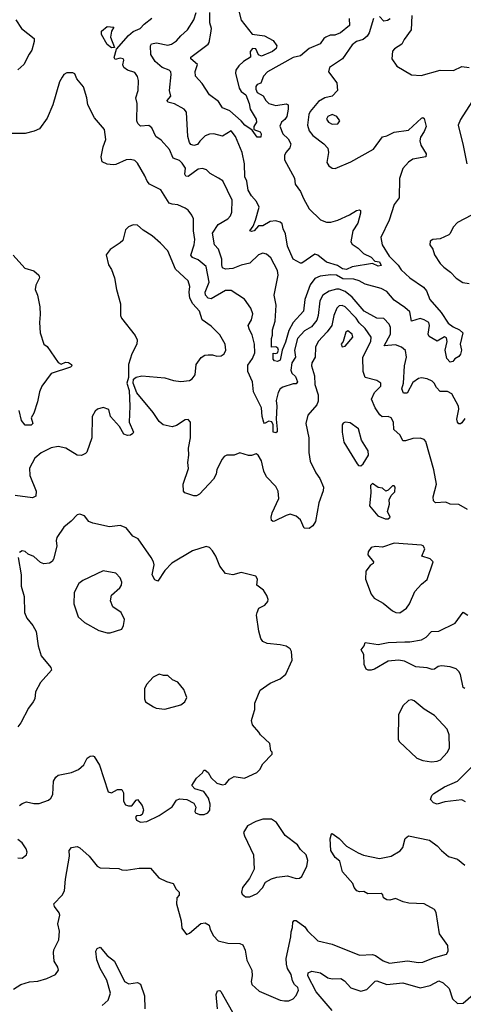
# Model space of a CAD drawing. Extents: x 1892934 to 2008621, y 567149 to 683290.
# Tile 283 of 298: x 1955567 to 1958646, y 668577 to 675406. Entities that reach past the tile are written whole.
import ezdxf

# ---------------------------------------------------------------- set-up
doc = ezdxf.new("R2010")
doc.units = 0

msp = doc.modelspace()

# ---------------------------------------------------------------- linework, layer by layer
at = {"layer": '0CON20XD'}
for points in [[(1958022, 675415), (1957991.9, 675315), (1957978.8, 675291.2), (1957950.9, 675269.1), (1957905, 675255.4), (1957875, 675232.5), (1957806.3, 675133.7), (1957718, 675075), (1957708.8, 675045), (1957767, 674967), (1957772.5, 674915), (1957736, 674875), (1957685, 674862.9), (1957641, 674839), (1957581.8, 674768.2), (1957572.5, 674747.5), (1957563.8, 674675), (1957576.1, 674636.1), (1957602.1, 674602.1), (1957678.6, 674545), (1957705.6, 674515), (1957710, 674485), (1957698.8, 674415), (1957711.7, 674391.7), (1957735, 674376), (1957755.9, 674374.1), (1957865, 674420.6), (1958022.3, 674507.7), (1958085, 674592.5), (1958115, 674599.2), (1958165, 674625.8), (1958265, 674640), (1958355, 674722.5), (1958365, 674727.5), (1958375, 674720), (1958387.5, 674665), (1958375, 674631.2), (1958348.2, 674591.8), (1958342.9, 674565), (1958350.9, 674535), (1958387.5, 674475), (1958386, 674455), (1958295, 674438.7), (1958265, 674417.3), (1958226, 674374), (1958203.6, 674303.6), (1958200.3, 674169.7), (1958166.1, 674123.9), (1958131.5, 674015), (1958073.3, 673895), (1958081.5, 673845), (1958130.9, 673765), (1958193, 673703), (1958215, 673670.5), (1958274.5, 673615), (1958370.1, 673550.1), (1958390, 673525), (1958414.1, 673465), (1958491.6, 673375), (1958540.2, 673300.2), (1958575.8, 673275), (1958620, 673255), (1958642, 673235), (1958624.4, 673155.6), (1958632.2, 673115), (1958626, 673085), (1958615, 673070.8), (1958585.8, 673054.2), (1958572.5, 673035), (1958555, 673031.1), (1958531.1, 673055), (1958518.5, 673115), (1958534.5, 673175), (1958529.4, 673199.4), (1958515, 673206.7), (1958465, 673177.3), (1958408.9, 673208.9), (1958400.5, 673225), (1958411.5, 673285), (1958406.5, 673305), (1958375, 673325.3), (1958345, 673333.6), (1958285, 673315.8), (1958275, 673380), (1958240.3, 673410.3), (1958165, 673461.2), (1958115, 673520.3), (1958075, 673541.8), (1957965, 673572), (1957923.9, 673593.9), (1957885.9, 673605.9), (1957809, 673609), (1957765, 673634.2), (1957725, 673637.2), (1957651.9, 673628.1), (1957615, 673610), (1957583.7, 673566.3), (1957545.7, 673465), (1957536.6, 673385), (1957464.3, 673305.7), (1957435, 673251.2), (1957411.7, 673168.3), (1957388.9, 673115), (1957374, 673045), (1957355, 673034.2), (1957335, 673040.8), (1957325, 673052.5), (1957325, 673093.3), (1957345, 673090), (1957355, 673094.4), (1957362.1, 673115), (1957357.7, 673127.7), (1957345, 673137.5), (1957313.9, 673133.9), (1957314.4, 673195), (1957321.4, 673218.6), (1957320.7, 673255), (1957338.7, 673315), (1957346.9, 673425), (1957332.1, 673495), (1957360.5, 673635), (1957355.5, 673665.5), (1957308.6, 673755), (1957279.3, 673779.3), (1957255, 673785.7), (1957225, 673775.7), (1957163.9, 673716.1), (1957105, 673702.7), (1957045, 673679.7), (1956995, 673675.3), (1956974.6, 673685), (1956969.2, 673705), (1956970.8, 673745), (1956945.4, 673815), (1956917.8, 673845), (1956905.4, 673925), (1956945, 673984.4), (1957010.8, 674025), (1957030.8, 674045), (1957039.1, 674070.9), (1957040.9, 674155), (1956977.6, 674287.6), (1956945.6, 674305.6), (1956889.4, 674339.4), (1956864.3, 674365), (1956835, 674374), (1956805, 674370), (1956735, 674319.4), (1956720.9, 674320.9), (1956713.8, 674335), (1956717.3, 674375), (1956695, 674410), (1956675, 674430), (1956631.4, 674445), (1956606.9, 674505), (1956549.4, 674569.4), (1956511.9, 674595), (1956485, 674656), (1956462.1, 674672.1), (1956405, 674668.5), (1956386.8, 674685), (1956380.4, 674705), (1956381.3, 674825), (1956373.4, 674865), (1956389.4, 674915), (1956390.6, 674985), (1956385, 675012.5), (1956365, 675040), (1956316.1, 675056.1), (1956290, 675075), (1956282, 675092), (1956290, 675125), (1956285.3, 675135.3), (1956265, 675139.3), (1956228.8, 675128.8), (1956223.2, 675143.2), (1956239.3, 675200.7), (1956322.7, 675297.3), (1956355, 675323.2), (1956403.3, 675345), (1956430.6, 675375), (1956483.6, 675416.4)], [(1957854.1, 675414.1), (1957855, 675364.4), (1957792.2, 675315), (1957755, 675299.6), (1957722.2, 675297.8), (1957692.5, 675285), (1957678.2, 675275), (1957651.8, 675238.2), (1957575, 675206.6), (1957515.8, 675154.2), (1957465, 675144.7), (1957286.6, 675043.4), (1957260, 675015), (1957240, 674965), (1957215, 674956), (1957206.6, 674943.4), (1957205.8, 674925), (1957215, 674900), (1957257, 674877), (1957275, 674844.4), (1957295, 674823.8), (1957345, 674811.2), (1957415, 674822.9), (1957429.2, 674815), (1957430.5, 674785), (1957420.9, 674735), (1957407.4, 674712.6), (1957384.4, 674695), (1957373, 674667), (1957392.5, 674615), (1957429.4, 674579.4), (1957448.2, 674545), (1957442, 674518), (1957414.5, 674485.5), (1957405.6, 674464.4), (1957405, 674433.3), (1957475, 674306), (1957477.6, 674265), (1957515.9, 674215), (1957536.4, 674165), (1957576.5, 674095), (1957655, 674017.6), (1957695, 674001.6), (1957725, 674001.1), (1957774.1, 674015.9), (1957856.7, 674053.3), (1957905, 674083.3), (1957925, 674087.5), (1957931.7, 674081.7), (1957933, 674063), (1957913.1, 673995), (1957878.7, 673941.3), (1957864.5, 673864.5), (1957875, 673849.2), (1957915, 673821.1), (1957953.6, 673783.6), (1958005, 673759.1), (1958031.7, 673731.7), (1958065, 673725.4), (1958075, 673700), (1958055, 673696), (1958015, 673713.8), (1957875, 673692.9), (1957835.7, 673674.3), (1957806.7, 673676.8), (1957771.3, 673701.3), (1957695, 673725.3), (1957635, 673772.1), (1957615, 673779.5), (1957525, 673716.9), (1957515, 673717.1), (1957465, 673744.6), (1957424.6, 673835), (1957410.7, 673920.7), (1957394.7, 673955), (1957389.2, 673989.2), (1957375, 674001.6), (1957345, 674010.3), (1957305, 674006.4), (1957255, 673975.3), (1957223.9, 673976.1), (1957195, 673941.1), (1957175, 673936.2), (1957165, 673942.5), (1957186.5, 673973.5), (1957204, 674016), (1957229.4, 674105), (1957209.7, 674145), (1957175, 674183.1), (1957153.5, 674223.5), (1957143.1, 674285), (1957129.1, 674315), (1957126.9, 674405), (1957110.9, 674485), (1957064.7, 674594.7), (1957035, 674634.3), (1956975, 674596.9), (1956915, 674614.4), (1956885, 674610.9), (1956855, 674600), (1956816.4, 674563.6), (1956800.7, 674539.3), (1956775, 674532.9), (1956755, 674539.5), (1956744.8, 674554.8), (1956734.8, 674595), (1956725.6, 674765.6), (1956708.8, 674785), (1956641.1, 674821.1), (1956595, 674834.6), (1956590, 674845), (1956615.5, 674875), (1956606.9, 674915), (1956618.5, 675025), (1956615.3, 675045.3), (1956605, 675056.2), (1956555, 675074.7), (1956506.1, 675116.1), (1956476.9, 675165), (1956475.6, 675225), (1956482.7, 675237.3), (1956515.3, 675244.7), (1956595, 675229.6), (1956621.2, 675235), (1956655, 675258.1), (1956685.7, 675295), (1956731.9, 675335), (1956775.4, 675404.6), (1956790.5, 675455)], [(1957085.8, 675475), (1957105, 675401.4), (1957181.2, 675305), (1957266, 675295), (1957325, 675262.5), (1957352, 675225), (1957345.8, 675205), (1957320.8, 675185), (1957245, 675153.9), (1957223, 675163), (1957205, 675203.8), (1957181.9, 675205), (1957166.7, 675185), (1957169.2, 675145), (1957121.1, 675115), (1957088.6, 675085), (1957066.7, 675055), (1957064.5, 675035), (1957090.3, 674930.3), (1957105, 674907.3), (1957136.9, 674885), (1957159.1, 674825), (1957166.1, 674785), (1957207.9, 674715), (1957210, 674695), (1957192.9, 674665), (1957192.5, 674645), (1957235, 674627.1), (1957242.2, 674615), (1957239.4, 674590.6), (1957215, 674592), (1957179.2, 674639.2), (1957130, 674675), (1957104.6, 674704.6), (1957025, 674773.1), (1956975, 674793.8), (1956947.3, 674837.3), (1956883.3, 674885), (1956834.3, 674964.3), (1956786, 675015), (1956785.7, 675045.7), (1956801.2, 675095), (1956755.6, 675135), (1956755.6, 675145), (1956875, 675235.7), (1956882.2, 675247.8), (1956893.1, 675313.1), (1956897, 675345), (1956886, 675385), (1956886.1, 675455)], [(1958138.1, 675411.9), (1958119.7, 675400.3), (1958094.2, 675395), (1958065, 675427.3)], [(1958287.5, 675435), (1958282.7, 675335), (1958235, 675269.2), (1958218.5, 675235), (1958167, 675203), (1958153, 675187), (1958150, 675135), (1958185, 675083.8), (1958285, 675024), (1958352.3, 675017.7), (1958484.6, 675055.4), (1958577, 675053), (1958635, 675081.9), (1958685, 675073.1)], [(1955540, 675405), (1955579.2, 675345), (1955667.1, 675275), (1955667.8, 675255), (1955651.8, 675195), (1955632.2, 675167.8), (1955596.6, 675095), (1955555, 675057.1)], [(1956205, 675210), (1956175, 675234.4), (1956135, 675303.3), (1956135, 675325.7), (1956175, 675358.6), (1956220, 675355), (1956203.6, 675326.4), (1956196.7, 675285), (1956225, 675212.5), (1956205, 675210)], [(1958459.2, 672855), (1958444, 672884), (1958428.3, 672898.3), (1958395, 672914.5), (1958355, 672923.1), (1958335, 672916.7), (1958295, 672890), (1958255, 672816.2), (1958231.2, 672815), (1958220, 672845), (1958229.6, 672885), (1958237.8, 673005), (1958251.2, 673065), (1958245, 673110.8), (1958215.7, 673135), (1958175, 673150.5), (1958096, 673145), (1958140.2, 673225), (1958140.7, 673270.7), (1958130.8, 673295), (1958095, 673333.2), (1958045, 673335.9), (1957957.3, 673385), (1957875, 673481.3), (1957825, 673520.8), (1957785, 673536.4), (1957765, 673536.8), (1957715, 673523.4), (1957670.9, 673495), (1957650.7, 673455), (1957638.8, 673355), (1957628.4, 673321.6), (1957591.2, 673275), (1957543.1, 673246.9), (1957494.1, 673195), (1957474.8, 673115), (1957480.9, 673065), (1957455.9, 673025), (1957448.2, 672975), (1957455.4, 672955), (1957480.7, 672930.7), (1957495, 672893.3), (1957485, 672881.5), (1957465, 672881.5), (1957392.1, 672857.9), (1957375, 672845.4), (1957359.7, 672820.3), (1957347.1, 672765), (1957351.6, 672725), (1957346.9, 672635), (1957354, 672565), (1957353.3, 672546.7), (1957345, 672540), (1957326.7, 672545), (1957325.6, 672595), (1957316.5, 672616.5), (1957295, 672620.6), (1957265, 672606.2), (1957261.5, 672611.5), (1957249.6, 672655), (1957243.9, 672715), (1957189.7, 672825), (1957183, 672895), (1957150.2, 672965), (1957149.9, 673010.1), (1957182.5, 673055), (1957199.4, 673095), (1957195.4, 673155.4), (1957180.9, 673220.9), (1957161.1, 673255), (1957152.5, 673285), (1957176.2, 673323.8), (1957184.3, 673365), (1957170, 673405), (1957127.7, 673467.7), (1957035, 673527.5), (1956995, 673527.5), (1956895, 673470.8), (1956874.4, 673475), (1956856.7, 673495), (1956854.6, 673515), (1956880.8, 673585), (1956860.9, 673695), (1956805, 673740.9), (1956765, 673756.1), (1956753.8, 673773.8), (1956777.3, 673845), (1956781.2, 673881.2), (1956772.4, 673942.4), (1956772.2, 674025), (1956760.7, 674050.7), (1956735.8, 674085), (1956715, 674098.2), (1956665, 674122.2), (1956625, 674125.4), (1956605, 674134.4), (1956546.1, 674226.1), (1956468, 674265), (1956450.8, 674285), (1956435, 674323.3), (1956385, 674411.2), (1956365, 674430), (1956335, 674435.7), (1956305, 674433.1), (1956235, 674401.4), (1956215, 674400), (1956175, 674403.3), (1956139.4, 674419.4), (1956131.3, 674455), (1956146.6, 674523.4), (1956165.7, 674575), (1956155.8, 674645), (1956086.2, 674725), (1956040, 674815), (1956032.5, 674865), (1956009.1, 674939.1), (1955963.3, 674995), (1955949.3, 675029.3), (1955935, 675037.5), (1955893, 675037), (1955873.6, 675026.4), (1955861.7, 675008.3), (1955843.8, 674975), (1955796.2, 674815), (1955757.3, 674722.7), (1955705, 674650), (1955668.3, 674631.7), (1955605, 674617.1), (1955475.8, 674615.8)], [(1958705, 674835.8), (1958625.4, 674714.6), (1958610, 674675), (1958645, 674533.3), (1958670, 674405)], [(1957735, 674682.2), (1957775, 674684), (1957788.8, 674705), (1957768.8, 674735), (1957735, 674747.7), (1957704.3, 674735), (1957697.1, 674715), (1957710, 674695), (1957735, 674682.2)], [(1958799.7, 674100.3), (1958605, 673998.8), (1958575, 673966.7), (1958555, 673922.5), (1958545, 673913.3), (1958485, 673886.7), (1958435, 673882.5), (1958415, 673870), (1958413.8, 673843.8), (1958433.6, 673813.6), (1958446.7, 673775), (1958485.7, 673715.7), (1958510.3, 673690.3), (1958555.5, 673655.5), (1958595, 673614), (1958642.1, 673582.1), (1958685, 673575.8)], [(1958675, 672010), (1958615, 672043.3), (1958555, 672045.8), (1958525, 672058.8), (1958452.5, 672055), (1958439.5, 672069.5), (1958437.1, 672097.1), (1958459.4, 672185), (1958440.5, 672285), (1958385, 672480), (1958374.2, 672494.2), (1958345, 672504.2), (1958295, 672500.8), (1958245, 672484.2), (1958226.2, 672486.2), (1958208, 672525), (1958164.4, 672564.4), (1958160.9, 672615), (1958143.7, 672643.7), (1958123.6, 672653.6), (1958082.6, 672652.6), (1958065.2, 672665.2), (1958034.2, 672714.2), (1958009.1, 672775), (1958029.4, 672820.6), (1958073.3, 672865), (1958072.5, 672885), (1958045, 672903.3), (1957965, 672924.5), (1957949.5, 672965), (1957947.6, 673065), (1958004.7, 673175), (1958005.3, 673205), (1957965, 673264.6), (1957923.9, 673303.9), (1957902.6, 673335), (1957825, 673413.8), (1957805, 673424.7), (1957785, 673421.8), (1957767.8, 673405), (1957746.6, 673355), (1957733.3, 673285), (1957699.9, 673240.1), (1957637.3, 673175), (1957618.8, 673135), (1957617.3, 673065), (1957594.6, 673025), (1957591.8, 673005), (1957613.8, 672935), (1957615.4, 672875), (1957638.9, 672805), (1957639.3, 672759.3), (1957629.5, 672735), (1957567.6, 672662.4), (1957553.3, 672605), (1957574.3, 672505), (1957574.4, 672405), (1957582.9, 672345), (1957622.6, 672262.6), (1957650.6, 672225), (1957675.9, 672164.1), (1957672.3, 672137.7), (1957642.5, 672055), (1957620, 671925), (1957600.9, 671895), (1957575, 671877.8), (1957540.3, 671880.3), (1957516.1, 671936.1), (1957485, 671963.1), (1957445, 671975.5), (1957415, 671968.2), (1957335, 671927.1), (1957325, 671926), (1957315, 671933.3), (1957311.9, 671955), (1957320, 671985), (1957364.6, 672085), (1957360.9, 672135), (1957345, 672169.2), (1957280, 672235), (1957260.6, 672275), (1957254.3, 672304.3), (1957245.5, 672345.5), (1957220.8, 672385), (1957207.5, 672395), (1957175.8, 672384.2), (1957155, 672384), (1957095, 672401.2), (1957055, 672386.7), (1957005, 672386.2), (1956985, 672376.2), (1956971.5, 672358.5), (1956935, 672286.7), (1956930, 672255), (1956911.7, 672218.3), (1956815, 672116.2), (1956795, 672104), (1956775, 672102.9), (1956714, 672125), (1956704.3, 672135), (1956700.6, 672185), (1956737.9, 672292.1), (1956733.6, 672335), (1956741.8, 672385), (1956737.5, 672435), (1956752.7, 672505), (1956753.3, 672615), (1956735, 672632.5), (1956715, 672630), (1956655, 672591.2), (1956625, 672581.2), (1956563.3, 672595), (1956535, 672620), (1956492, 672682), (1956378.9, 672818.9), (1956353.3, 672885), (1956356.4, 672913.6), (1956374.1, 672925.9), (1956415, 672936.9), (1956575, 672922.9), (1956635, 672904.3), (1956685, 672897.1), (1956745, 672904.3), (1956764, 672915), (1956785, 672943.8), (1956792.5, 673015), (1956826.6, 673063.4), (1956851.7, 673078.3), (1956875, 673082.2), (1956905, 673081.5), (1956935, 673072.2), (1956964.5, 673075.5), (1956985, 673088.8), (1956997.5, 673115), (1956993.1, 673155), (1956955, 673220.8), (1956895, 673280), (1956833.4, 673323.4), (1956814.3, 673385), (1956768.4, 673435), (1956747.8, 673475), (1956742.3, 673515), (1956747.1, 673555), (1956735, 673593.8), (1956648.9, 673675), (1956595, 673803.3), (1956545, 673856.7), (1956487.3, 673907.3), (1956423.3, 673945), (1956385, 673981.2), (1956355, 673983.8), (1956321.2, 673968.8), (1956301.7, 673948.3), (1956282.5, 673875), (1956265, 673857.5), (1956195, 673812.5), (1956167.5, 673775), (1956183.3, 673705), (1956203.6, 673673.6), (1956223.8, 673615), (1956238, 673535), (1956266, 673435), (1956266.7, 673355), (1956273.3, 673335), (1956368.8, 673215), (1956381.2, 673185), (1956378.8, 673155), (1956345, 673087.5), (1956321.2, 673015), (1956322.5, 672925), (1956311.2, 672885), (1956326.2, 672835), (1956331.5, 672725), (1956326.7, 672615), (1956355.7, 672545), (1956352, 672535), (1956335, 672524.3), (1956315, 672522.5), (1956290.3, 672530.3), (1956258.6, 672585), (1956198.1, 672655), (1956185, 672702), (1956145, 672715.6), (1956106.7, 672705), (1956089.7, 672690.3), (1956069.2, 672655), (1956068.1, 672505), (1956033.8, 672406.2), (1956023.9, 672396.1), (1955995, 672384), (1955965, 672385.8), (1955887.5, 672435), (1955835, 672446), (1955785, 672437.5), (1955715, 672402), (1955672.9, 672365), (1955635.8, 672295), (1955637.1, 672245), (1955681.4, 672135), (1955678.1, 672101.9), (1955655, 672090.8), (1955535, 672106.4)], [(1955522.1, 673772.1), (1955602.2, 673682.2), (1955665, 673664.2), (1955700, 673635), (1955703.8, 673615), (1955678, 673565), (1955674.2, 673535), (1955690, 673495), (1955705.5, 673414.5), (1955709.5, 673360.5), (1955704.3, 673305.7), (1955709.4, 673235), (1955735, 673155.8), (1955758.2, 673138.2), (1955835, 673028.8), (1955855, 673017.5), (1955885, 673031.2), (1955905, 673029.2), (1955925.5, 673015.5), (1955928.8, 673005), (1955920, 672995), (1955785, 672952.2), (1955720.6, 672865), (1955703.3, 672825), (1955691.4, 672755), (1955665, 672676.7), (1955647.5, 672645), (1955658, 672605), (1955646.6, 672593.4), (1955605, 672593.3), (1955579.5, 672625), (1955562.5, 672695)], [(1957805, 673136.7), (1957825, 673141.2), (1957877.8, 673205), (1957874.2, 673225), (1957845, 673248.1), (1957830.9, 673239.1), (1957811.2, 673175), (1957798.8, 673155), (1957805, 673136.7)], [(1958655, 672640.9), (1958635, 672610), (1958625, 672602.5), (1958615, 672604), (1958604.6, 672614.6), (1958599.7, 672635), (1958613.6, 672705), (1958612.4, 672725), (1958565, 672810.8), (1958535, 672827.3), (1958485, 672828), (1958459.2, 672855)], [(1957935, 672312.5), (1957949.4, 672325), (1957988.6, 672385), (1957985.4, 672415), (1957940, 672490), (1957918.9, 672568.9), (1957859.5, 672609.5), (1957825, 672614), (1957811.9, 672608.1), (1957804.3, 672595), (1957804, 672545), (1957817.5, 672475), (1957908, 672325), (1957917.5, 672315), (1957935, 672312.5)], [(1958103.6, 671943.6), (1958125, 671943.8), (1958138.8, 671955), (1958118.8, 671995), (1958133.3, 672045), (1958130, 672075), (1958144, 672106), (1958169.5, 672130.5), (1958173.3, 672163.3), (1958165, 672172.5), (1958155, 672173.3), (1958125, 672142.5), (1958107, 672137), (1958085, 672156.2), (1958055, 672161.2), (1958015, 672188.8), (1958002.5, 672175), (1958004, 672125), (1957994, 672034), (1958052.5, 671965), (1958103.6, 671943.6)], [(1955566, 669955), (1955585, 669970.8), (1955615, 669981.4), (1955665, 669968.9), (1955701.2, 669968.8), (1955766.6, 669993.4), (1955783, 670007), (1955797.3, 670032.7), (1955802.5, 670125), (1955816.8, 670153.2), (1955835, 670165.7), (1955925.6, 670184.4), (1955975, 670206), (1956011.7, 670238.3), (1956034.2, 670285), (1956055, 670297.5), (1956075, 670301.2), (1956083.3, 670295), (1956121.4, 670235), (1956181.7, 670051.7), (1956205, 670043.8), (1956245, 670066.7), (1956275, 670067.5), (1956286.7, 670045), (1956288, 669985), (1956301.7, 669961.7), (1956322.7, 669952.7), (1956345.5, 669954.5), (1956375, 669993.3), (1956385, 669997.5), (1956416.7, 669955), (1956423.8, 669933.8), (1956426.4, 669923.6), (1956416, 669894), (1956405, 669886.7), (1956376.4, 669883.6), (1956371.2, 669875), (1956378, 669855), (1956405, 669840), (1956450, 669845), (1956535, 669887.5), (1956624.3, 669945.7), (1956655, 669992.5), (1956675, 670002.5), (1956727, 669997), (1956775, 669972.5), (1956790, 669945), (1956782.5, 669915), (1956787.5, 669905), (1956815, 669892.5), (1956847, 669893), (1956872.5, 669905), (1956885.7, 669924.3), (1956889.2, 669965), (1956876.8, 670006.8), (1956845, 670053.3), (1956781.7, 670071.7), (1956762.5, 670095), (1956793.6, 670146.4), (1956836.4, 670183.6), (1956845, 670200), (1956855, 670200), (1956873.9, 670183.9), (1956895, 670147.5), (1956935, 670110), (1956975, 670098.8), (1956995, 670103.3), (1957022.3, 670137.7), (1957055, 670157.5), (1957126.4, 670146.4), (1957213.3, 670185), (1957233.3, 670205), (1957253.3, 670245), (1957318.3, 670311.7), (1957320, 670325), (1957310, 670335), (1957302.5, 670385), (1957237.5, 670445), (1957227.5, 670465), (1957183.3, 670515), (1957176.7, 670545), (1957186.2, 670585), (1957197.7, 670622.3), (1957199.2, 670665), (1957234.6, 670755.4), (1957305, 670804), (1957375, 670834.2), (1957412.7, 670867.3), (1957458.8, 670965), (1957452.5, 671025), (1957443, 671043), (1957415, 671060), (1957375, 671070.8), (1957285, 671078.9), (1957254.4, 671094.4), (1957239.7, 671115), (1957225.5, 671165), (1957210.8, 671275), (1957214.3, 671295.7), (1957225.8, 671324.2), (1957267.5, 671345), (1957289.3, 671370.7), (1957291.4, 671385), (1957282.7, 671412.7), (1957258.8, 671448.8), (1957213, 671483), (1957217.5, 671525), (1957206.4, 671546.4), (1957105, 671572.5), (1957045, 671555.7), (1956995.6, 671565.6), (1956955.6, 671615), (1956927.5, 671685), (1956905, 671721.2), (1956884.3, 671744.3), (1956861.7, 671751.7), (1956765, 671722.5), (1956622.4, 671637.6), (1956574, 671586), (1956525, 671511.2), (1956505, 671521.2), (1956486.7, 671555), (1956499.1, 671625), (1956495.5, 671645), (1956478.8, 671675), (1956390, 671805), (1956351.2, 671825), (1956305, 671882), (1956265, 671897.5), (1956189.5, 671889.5), (1956075, 671913.3), (1956047.5, 671925), (1956017.5, 671965), (1955985, 671977.5), (1955965, 671972.5), (1955925, 671928), (1955872.8, 671887.2), (1955824, 671815), (1955819.2, 671795), (1955824, 671755), (1955802.5, 671665), (1955792.7, 671647.3), (1955774.2, 671635.8), (1955735, 671632.5), (1955712.4, 671642.4), (1955664, 671684), (1955625, 671700), (1955605, 671716.7), (1955585, 671721.2), (1955565, 671710)], [(1958205, 671291.4), (1958251.4, 671325), (1958271.4, 671355), (1958309.7, 671440.3), (1958355, 671490), (1958395, 671522.5), (1958435.8, 671645.8), (1958415.6, 671665.6), (1958357.5, 671685), (1958377.5, 671735), (1958366.4, 671756.4), (1958355, 671762.5), (1958165, 671775.7), (1958085, 671748.6), (1958035, 671752), (1958005, 671746.2), (1957986.2, 671715), (1957983.8, 671695), (1958022.5, 671645), (1958020, 671635), (1958000, 671620), (1957969.2, 671580.8), (1957965.8, 671525), (1958005, 671422.5), (1958026.7, 671395), (1958089.8, 671359.8), (1958155, 671305.8), (1958177.5, 671295), (1958205, 671291.4)], [(1955556.4, 671676.4), (1955576.9, 671555), (1955576.6, 671476.6), (1955598.1, 671405), (1955600, 671295), (1955617.5, 671255), (1955657.1, 671205), (1955681.7, 671161.7), (1955694.3, 671064.3), (1955716.2, 670995), (1955783.6, 670913.6), (1955787.5, 670895), (1955711.3, 670808.7), (1955675.8, 670745), (1955671.2, 670695), (1955661.2, 670675), (1955628.8, 670631.2), (1955575, 670530), (1955555, 670502.5)], [(1956195, 671153.3), (1956275, 671180), (1956287.5, 671205), (1956293.3, 671245), (1956271.2, 671295), (1956213.3, 671335), (1956196, 671375), (1956204, 671415), (1956262.5, 671465), (1956274.3, 671485), (1956276.5, 671505), (1956265, 671536), (1956235, 671568), (1956145, 671582.5), (1956005, 671517.5), (1955977.5, 671495), (1955945, 671432.5), (1955942.2, 671355), (1955972.9, 671265), (1956016.7, 671225), (1956115, 671170), (1956175, 671153.3), (1956195, 671153.3)], [(1958655, 670767.5), (1958644.4, 670774.4), (1958625.4, 670865), (1958615, 670885.6), (1958595, 670904.4), (1958555, 670917.8), (1958495, 670924.6), (1958470.7, 670919.3), (1958445, 670900.6), (1958428.7, 670898.7), (1958395, 670911.5), (1958315, 670916.7), (1958238.1, 670958.1), (1958195, 670963.5), (1958125, 670956.2), (1958028.3, 670901.7), (1958005, 670894.2), (1957985, 670893.8), (1957971.4, 670901.4), (1957958.6, 670935), (1957954, 671004), (1957936.2, 671035), (1957957, 671063), (1957963.3, 671086.7), (1958055, 671072.5), (1958125, 671086.2), (1958239.5, 671090.5), (1958275, 671090.8), (1958354.6, 671105.4), (1958386.6, 671123.4), (1958425, 671162.9), (1958475.4, 671164.6), (1958589.3, 671220.7), (1958645, 671297.5), (1958676, 671276)], [(1956575, 670623.8), (1956685.9, 670654.1), (1956713.3, 670675), (1956726.7, 670705), (1956705, 670760), (1956665, 670812.5), (1956627.5, 670827.5), (1956595, 670856.7), (1956565, 670857.5), (1956535, 670866.7), (1956493.3, 670845), (1956447.5, 670795), (1956433.3, 670765), (1956432.5, 670695), (1956440, 670675), (1956495, 670640), (1956515, 670631.2), (1956575, 670623.8)], [(1958425, 670258.1), (1958465, 670264.3), (1958486.3, 670273.7), (1958508, 670295), (1958535, 670326.2), (1958549.2, 670355), (1958547.5, 670445), (1958534.3, 670484.3), (1958445, 670579.2), (1958373.2, 670623.2), (1958305, 670682), (1958285, 670688.8), (1958265, 670683.3), (1958225, 670647.5), (1958196.2, 670585), (1958193.8, 670415), (1958200.5, 670400.5), (1958323.6, 670283.6), (1958365, 670267.1), (1958425, 670258.1)], [(1958661.8, 669981.8), (1958635, 669994.6), (1958518.1, 669981.9), (1958465, 669964.4), (1958438.8, 669975), (1958418.3, 669998.3), (1958426.2, 670025), (1958440.9, 670039.1), (1958514.2, 670085), (1958604.1, 670125.9), (1958705.4, 670224.6)], [(1957165, 669322.5), (1957213.9, 669346.1), (1957252.5, 669385), (1957273.3, 669425), (1957315, 669448), (1957350.3, 669459.7), (1957425, 669469.2), (1957485, 669450), (1957507.7, 669452.3), (1957525.8, 669464.2), (1957560, 669535), (1957566.9, 669575), (1957555, 669613.8), (1957515, 669650.8), (1957495, 669682.5), (1957409.1, 669749.1), (1957349.3, 669839.3), (1957315, 669861.4), (1957255, 669861.1), (1957206.7, 669845), (1957147.5, 669815), (1957120.7, 669769.3), (1957126.7, 669745), (1957190, 669615), (1957193.3, 669515), (1957160.7, 669449.3), (1957112.3, 669387.7), (1957106.7, 669355), (1957111.2, 669341.2), (1957133, 669323), (1957165, 669322.5)], [(1955525, 668682.9), (1955575, 668714.3), (1955635, 668732.5), (1955692.4, 668737.6), (1955755, 668756), (1955816, 668784), (1955836.7, 668815), (1955832.5, 668835), (1955805.9, 668875.9), (1955800.8, 668935), (1955804.4, 668955.6), (1955839.2, 669025), (1955842.5, 669085), (1955830.8, 669135), (1955846, 669195), (1955841.2, 669211.2), (1955809.2, 669255), (1955804, 669275), (1955862.5, 669335), (1955878.6, 669365), (1955885.7, 669445), (1955912.5, 669605), (1955910.8, 669645), (1955925.7, 669664.3), (1955965, 669671.4), (1955985, 669661.4), (1956049.2, 669605), (1956105, 669536.2), (1956125, 669523.8), (1956255, 669520), (1956275, 669510), (1956305, 669507.5), (1956395, 669522.5), (1956475, 669522.5), (1956532.5, 669455), (1956585, 669428.8), (1956632.5, 669415), (1956653.3, 669375), (1956672.5, 669355), (1956672.5, 669335), (1956656.7, 669315), (1956655.8, 669275), (1956686.7, 669156.7), (1956692.5, 669105), (1956725, 669062.5), (1956745, 669070), (1956825, 669137.5), (1956855, 669142.5), (1956880.8, 669125), (1956889.4, 669095), (1956912.6, 669052.6), (1956945, 669017.9), (1957010.7, 669000.7), (1957095, 668998.1), (1957115, 668989.2), (1957131.7, 668951.7), (1957142.6, 668882.6), (1957177.1, 668815), (1957180, 668775), (1957172.5, 668735), (1957178, 668715), (1957227.8, 668667.8), (1957375, 668606.9), (1957405, 668601.1), (1957435, 668602.5), (1957465, 668615.6), (1957485, 668637.5), (1957501.8, 668675), (1957498.2, 668695), (1957475, 668715.4), (1957459.8, 668739.8), (1957450, 668785), (1957425.7, 668825), (1957417.7, 668855), (1957416.2, 668895), (1957449.2, 669045), (1957449.8, 669080.2), (1957459.8, 669110.2), (1957462.7, 669147.3), (1957471.7, 669158.3), (1957485, 669159.4), (1957545.4, 669115.4), (1957565, 669087.5), (1957635, 669017.5), (1957735, 668994.4), (1957925, 668917.5), (1958015, 668922.7), (1958035.8, 668915.8), (1958088.5, 668878.5), (1958133.2, 668863.2), (1958258.3, 668878.3), (1958335, 668866.1), (1958365, 668870), (1958439.4, 668899.4), (1958530, 668925), (1958540.8, 668945), (1958538.5, 668985), (1958480.8, 669065), (1958457.8, 669215), (1958445.7, 669235), (1958373.3, 669275), (1958267.9, 669277.9), (1958227.8, 669287.8), (1958175, 669311.9), (1958135, 669298.9), (1958115, 669300.8), (1958090.6, 669315), (1958086.2, 669336.2), (1958075, 669345.9), (1957983.3, 669343.3), (1957955, 669360), (1957925, 669356.7), (1957907.5, 669365), (1957888, 669388), (1957878, 669415), (1957806.7, 669495), (1957789.3, 669569.3), (1957755.6, 669595), (1957726.7, 669645), (1957720.8, 669725), (1957730, 669760), (1957735, 669762.5), (1957785, 669728), (1957833.8, 669675), (1957915, 669627.1), (1957951.8, 669611.8), (1958065, 669588.9), (1958145, 669604.3), (1958207.9, 669642.1), (1958226, 669665), (1958242.3, 669727.7), (1958264.1, 669745.9), (1958410, 669715), (1958465, 669675.8), (1958495, 669644), (1958542.6, 669602.6), (1958605, 669582.9), (1958655, 669541.2)], [(1955555, 669593.3), (1955585, 669591.2), (1955615, 669613.3), (1955618.3, 669631.7), (1955612, 669655), (1955585, 669696), (1955555, 669720)], [(1956139.7, 668569.7), (1956180.6, 668605), (1956196.2, 668655), (1956170.9, 668745), (1956124.7, 668825), (1956103.1, 668885), (1956094.6, 668945.4), (1956105, 668964), (1956125, 668974), (1956175, 668916.2), (1956225.5, 668875.5), (1956295, 668734.4), (1956325, 668718.6), (1956385, 668728.1), (1956405, 668716), (1956432.1, 668635), (1956436.2, 668545)], [(1957735, 668534), (1957624.8, 668664.8), (1957565.8, 668775), (1957568, 668795), (1957595, 668808.1), (1957655, 668795.6), (1957705, 668760.5), (1957735, 668754.6), (1957795, 668755.5), (1957820.6, 668740.6), (1957865, 668692.2), (1957935, 668668.5), (1957975, 668678.9), (1958033.3, 668736.7), (1958045, 668740), (1958115, 668715.4), (1958225, 668725.5), (1958345, 668691.9), (1958415, 668708.6), (1958475, 668740.9), (1958506.6, 668726.6), (1958546.5, 668686.5), (1958571.5, 668615), (1958605, 668583.6), (1958645, 668585.5), (1958715, 668644.4)], [(1956940.5, 668545), (1956930, 668645), (1956939.3, 668670.7), (1956955, 668673.3), (1956963.3, 668665), (1957065.6, 668485)]]:
    msp.add_lwpolyline(points, dxfattribs=at)

doc.saveas('drawing.dxf')
